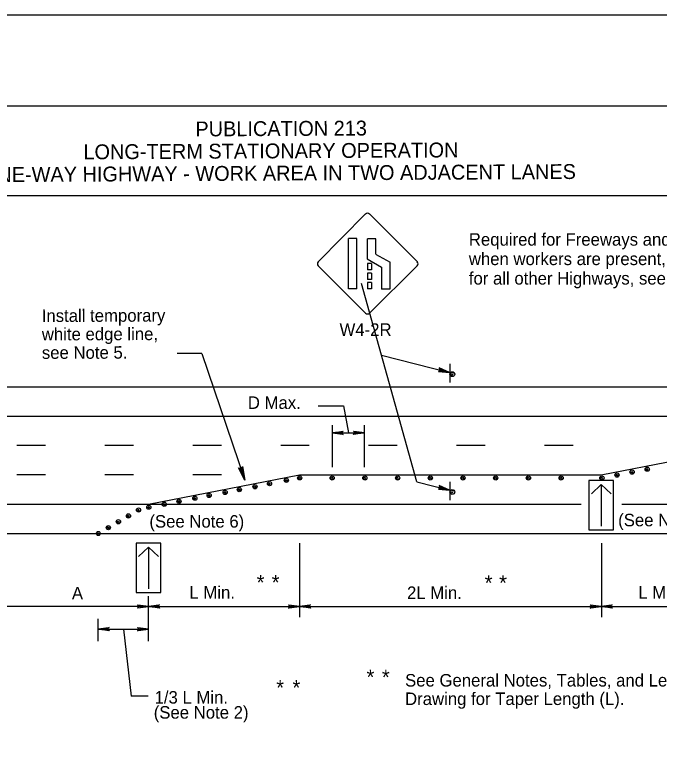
# Model space of a CAD drawing. Extents: x -14145 to -13521, y 30244 to 30661.
# Drawn here: x -13813 to -13802.18, y 30302.83 to 30315.31 of the extents above; entities that cross this region are included whole.
import ezdxf

# ---------------------------------------------------------------- set-up
doc = ezdxf.new("R2010")
doc.units = 0
for name, color, linetype in [('1', 7, 'Continuous'), ('10', 7, 'Continuous'), ('2', 7, 'Continuous'), ('4', 7, 'Continuous'), ('61', 7, 'Continuous')]:
    doc.layers.add(name, color=color, linetype=linetype)

msp = doc.modelspace()

# ---------------------------------------------------------------- linework, layer by layer
at = {"layer": '1'}
for p, q in [((-13807.113, 30311.964), (-13807.908, 30311.162)), ((-13807.113, 30311.964), (-13807.908, 30311.162)), ((-13806.243, 30311.162), (-13807.046, 30311.964)), ((-13806.243, 30311.162), (-13807.046, 30311.964)), ((-13807.405, 30311.554), (-13807.405, 30310.706)), ((-13807.405, 30311.554), (-13807.405, 30310.706)), ((-13807.259, 30311.554), (-13807.4, 30311.554)), ((-13807.259, 30311.554), (-13807.4, 30311.554)), ((-13807.264, 30311.554), (-13807.264, 30310.706)), ((-13807.264, 30311.554), (-13807.264, 30310.706)), ((-13807.085, 30311.548), (-13807.085, 30311.21)), ((-13807.085, 30311.548), (-13807.085, 30311.21)), ((-13806.94, 30311.549), (-13807.081, 30311.549)), ((-13806.94, 30311.549), (-13807.081, 30311.549)), ((-13806.944, 30311.548), (-13806.944, 30311.294)), ((-13806.944, 30311.548), (-13806.944, 30311.294)), ((-13807.085, 30311.209), (-13806.842, 30311.071)), ((-13807.085, 30311.209), (-13806.842, 30311.071)), ((-13806.944, 30311.292), (-13806.701, 30311.154)), ((-13806.944, 30311.292), (-13806.701, 30311.154)), ((-13807.908, 30311.096), (-13807.113, 30310.3)), ((-13807.908, 30311.096), (-13807.113, 30310.3)), ((-13807.079, 30311.133), (-13807.079, 30311.025)), ((-13807.015, 30311.133), (-13807.079, 30311.133)), ((-13807.079, 30311.133), (-13807.079, 30311.025)), ((-13807.015, 30311.133), (-13807.079, 30311.133)), ((-13807.046, 30310.3), (-13806.244, 30311.096)), ((-13807.046, 30310.3), (-13806.244, 30311.096)), ((-13807.015, 30311.133), (-13807.015, 30311.025)), ((-13807.015, 30311.133), (-13807.015, 30311.025)), ((-13806.843, 30311.072), (-13806.843, 30310.702)), ((-13806.843, 30311.072), (-13806.843, 30310.702)), ((-13806.702, 30311.154), (-13806.702, 30310.702)), ((-13806.702, 30311.154), (-13806.702, 30310.702)), ((-13807.015, 30311.025), (-13807.079, 30311.025)), ((-13807.015, 30311.025), (-13807.079, 30311.025)), ((-13807.079, 30310.972), (-13807.079, 30310.867)), ((-13807.015, 30310.972), (-13807.079, 30310.972)), ((-13807.079, 30310.972), (-13807.079, 30310.867)), ((-13807.015, 30310.972), (-13807.079, 30310.972)), ((-13807.015, 30310.972), (-13807.015, 30310.867)), ((-13807.015, 30310.972), (-13807.015, 30310.867)), ((-13807.015, 30310.867), (-13807.079, 30310.867)), ((-13807.015, 30310.867), (-13807.079, 30310.867)), ((-13807.015, 30310.815), (-13807.079, 30310.815)), ((-13807.079, 30310.815), (-13807.079, 30310.71)), ((-13807.015, 30310.815), (-13807.079, 30310.815)), ((-13807.079, 30310.815), (-13807.079, 30310.71)), ((-13807.015, 30310.815), (-13807.015, 30310.71)), ((-13807.015, 30310.815), (-13807.015, 30310.71)), ((-13807.259, 30310.708), (-13807.4, 30310.708)), ((-13807.259, 30310.708), (-13807.4, 30310.708)), ((-13806.249, 30307.465), (-13807.179, 30310.796)), ((-13807.015, 30310.71), (-13807.079, 30310.71)), ((-13807.015, 30310.71), (-13807.079, 30310.71)), ((-13806.702, 30310.701), (-13806.843, 30310.701)), ((-13806.702, 30310.701), (-13806.843, 30310.701)), ((-13809.864, 30309.621), (-13809.139, 30307.496)), ((-13806.844, 30309.594), (-13805.703, 30309.302)), ((-13805.697, 30309.448), (-13805.697, 30309.136)), ((-13805.697, 30309.448), (-13805.697, 30309.136)), ((-13822.991, 30309.06), (-13793.191, 30309.06)), ((-13822.991, 30308.568), (-13793.191, 30308.568)), ((-13807.67, 30307.715), (-13807.67, 30308.418)), ((-13807.128, 30307.715), (-13807.128, 30308.418)), ((-13807.672, 30308.29), (-13807.13, 30308.29)), ((-13812.485, 30308.076), (-13812.965, 30308.076)), ((-13811.009, 30308.076), (-13811.489, 30308.076)), ((-13809.533, 30308.076), (-13810.013, 30308.076)), ((-13808.057, 30308.076), (-13808.537, 30308.076)), ((-13806.581, 30308.076), (-13807.061, 30308.076)), ((-13805.105, 30308.076), (-13805.585, 30308.076)), ((-13803.629, 30308.076), (-13804.109, 30308.076)), ((-13803.154, 30307.586), (-13800.62, 30308.078)), ((-13812.485, 30307.584), (-13812.965, 30307.584)), ((-13811.009, 30307.584), (-13811.489, 30307.584)), ((-13810.756, 30307.092), (-13808.222, 30307.584)), ((-13809.533, 30307.584), (-13810.013, 30307.584)), ((-13808.222, 30307.584), (-13803.154, 30307.586)), ((-13806.25, 30307.466), (-13805.703, 30307.326)), ((-13805.697, 30307.47), (-13805.697, 30307.158)), ((-13805.697, 30307.47), (-13805.697, 30307.158)), ((-13802.948, 30307.488), (-13803.362, 30307.488)), ((-13803.362, 30307.488), (-13803.362, 30306.66)), ((-13802.948, 30306.66), (-13802.948, 30307.488)), ((-13803.32, 30307.264), (-13803.155, 30307.424)), ((-13802.989, 30307.264), (-13803.155, 30307.424)), ((-13803.155, 30307.424), (-13803.155, 30306.726)), ((-13822.991, 30307.092), (-13803.495, 30307.092)), ((-13802.812, 30307.092), (-13793.191, 30307.092)), ((-13822.991, 30306.6), (-13793.191, 30306.6)), ((-13803.362, 30306.66), (-13802.948, 30306.66)), ((-13803.155, 30306.66), (-13803.155, 30306.66)), ((-13810.55, 30306.436), (-13810.964, 30306.436)), ((-13810.964, 30306.436), (-13810.964, 30305.608)), ((-13810.922, 30306.212), (-13810.757, 30306.372)), ((-13810.591, 30306.212), (-13810.757, 30306.372)), ((-13810.757, 30306.372), (-13810.757, 30305.674)), ((-13810.55, 30305.608), (-13810.55, 30306.436)), ((-13808.221, 30306.436), (-13808.221, 30305.193)), ((-13803.153, 30306.436), (-13803.153, 30305.193)), ((-13810.964, 30305.608), (-13810.55, 30305.608)), ((-13810.757, 30305.608), (-13810.757, 30305.608)), ((-13810.757, 30304.79), (-13810.757, 30305.548)), ((-13810.757, 30305.374), (-13813.223, 30305.374)), ((-13810.757, 30305.374), (-13808.223, 30305.374)), ((-13808.223, 30305.374), (-13803.155, 30305.374)), ((-13803.155, 30305.374), (-13800.621, 30305.374)), ((-13811.602, 30304.79), (-13811.602, 30305.17)), ((-13811.602, 30304.994), (-13810.757, 30304.994)), ((-13811.177, 30304.995), (-13811.047, 30303.868))]:
    msp.add_line(p, q, dxfattribs=at)
for points in [[(-13809.864, 30309.621), (-13810.275, 30309.621)], [(-13805.883, 30309.326), (-13805.871, 30309.338), (-13805.703, 30309.302), (-13805.883, 30309.326), (-13805.889, 30309.32), (-13805.703, 30309.302), (-13805.865, 30309.356), (-13805.871, 30309.368), (-13805.703, 30309.302), (-13805.877, 30309.38), (-13805.871, 30309.368)], [(-13807.906, 30308.746), (-13807.484, 30308.746), (-13807.401, 30308.29)], [(-13807.498, 30308.266), (-13807.504, 30308.278), (-13807.672, 30308.29), (-13807.498, 30308.266), (-13807.486, 30308.26), (-13807.672, 30308.29), (-13807.504, 30308.296), (-13807.498, 30308.308), (-13807.672, 30308.29), (-13807.486, 30308.32), (-13807.498, 30308.308)], [(-13807.31, 30308.314), (-13807.304, 30308.302), (-13807.13, 30308.29), (-13807.31, 30308.314), (-13807.316, 30308.32), (-13807.13, 30308.29), (-13807.304, 30308.284), (-13807.31, 30308.272), (-13807.13, 30308.29), (-13807.316, 30308.26), (-13807.31, 30308.272)], [(-13809.183, 30307.711), (-13809.196, 30307.698), (-13809.139, 30307.496), (-13809.183, 30307.711), (-13809.178, 30307.724), (-13809.139, 30307.496), (-13809.216, 30307.691), (-13809.234, 30307.693), (-13809.139, 30307.496), (-13809.247, 30307.701), (-13809.234, 30307.693)], [(-13805.883, 30307.35), (-13805.871, 30307.362), (-13805.703, 30307.326), (-13805.883, 30307.35), (-13805.889, 30307.344), (-13805.703, 30307.326), (-13805.865, 30307.38), (-13805.871, 30307.392), (-13805.703, 30307.326), (-13805.877, 30307.404), (-13805.871, 30307.392)], [(-13810.937, 30305.398), (-13810.931, 30305.38), (-13810.757, 30305.374), (-13810.937, 30305.398), (-13810.943, 30305.404), (-13810.757, 30305.374), (-13810.931, 30305.368), (-13810.937, 30305.35), (-13810.757, 30305.374), (-13810.943, 30305.344), (-13810.937, 30305.35)], [(-13810.577, 30305.356), (-13810.589, 30305.368), (-13810.757, 30305.374), (-13810.577, 30305.356), (-13810.571, 30305.344), (-13810.757, 30305.374), (-13810.589, 30305.386), (-13810.583, 30305.398), (-13810.757, 30305.374), (-13810.571, 30305.404), (-13810.583, 30305.398)], [(-13808.403, 30305.398), (-13808.391, 30305.38), (-13808.223, 30305.374), (-13808.403, 30305.398), (-13808.409, 30305.404), (-13808.223, 30305.374), (-13808.391, 30305.368), (-13808.397, 30305.35), (-13808.223, 30305.374), (-13808.409, 30305.344), (-13808.397, 30305.35)], [(-13808.043, 30305.356), (-13808.055, 30305.368), (-13808.223, 30305.374), (-13808.043, 30305.356), (-13808.037, 30305.344), (-13808.223, 30305.374), (-13808.055, 30305.386), (-13808.049, 30305.398), (-13808.223, 30305.374), (-13808.037, 30305.404), (-13808.049, 30305.398)], [(-13803.335, 30305.398), (-13803.323, 30305.38), (-13803.155, 30305.374), (-13803.335, 30305.398), (-13803.341, 30305.404), (-13803.155, 30305.374), (-13803.323, 30305.368), (-13803.329, 30305.35), (-13803.155, 30305.374), (-13803.341, 30305.344), (-13803.329, 30305.35)], [(-13802.975, 30305.356), (-13802.987, 30305.368), (-13803.155, 30305.374), (-13802.975, 30305.356), (-13802.969, 30305.344), (-13803.155, 30305.374), (-13802.987, 30305.386), (-13802.981, 30305.398), (-13803.155, 30305.374), (-13802.969, 30305.404), (-13802.981, 30305.398)], [(-13811.422, 30304.976), (-13811.434, 30304.988), (-13811.602, 30304.994), (-13811.422, 30304.976), (-13811.416, 30304.964), (-13811.602, 30304.994), (-13811.434, 30305.006), (-13811.428, 30305.018), (-13811.602, 30304.994), (-13811.416, 30305.024), (-13811.428, 30305.018)], [(-13810.937, 30305.018), (-13810.925, 30305), (-13810.757, 30304.994), (-13810.937, 30305.018), (-13810.943, 30305.024), (-13810.757, 30304.994), (-13810.925, 30304.988), (-13810.931, 30304.97), (-13810.757, 30304.994), (-13810.943, 30304.964), (-13810.931, 30304.97)], [(-13810.764, 30303.868), (-13811.047, 30303.868)]]:
    msp.add_lwpolyline(points, dxfattribs=at)
for centre, radius in [((-13805.656, 30309.274), 0.0408), ((-13802.383, 30307.68), 0.0354), ((-13802.89, 30307.581), 0.0354), ((-13802.893, 30307.578), 0.0143), ((-13802.637, 30307.631), 0.0354), ((-13802.64, 30307.628), 0.0143), ((-13802.387, 30307.677), 0.0143), ((-13808.725, 30307.436), 0.0354), ((-13808.728, 30307.433), 0.0143), ((-13808.442, 30307.492), 0.0354), ((-13808.445, 30307.489), 0.0143), ((-13808.218, 30307.534), 0.0354), ((-13808.222, 30307.531), 0.0143), ((-13807.673, 30307.532), 0.0354), ((-13807.676, 30307.529), 0.0143), ((-13807.124, 30307.532), 0.0354), ((-13807.127, 30307.529), 0.0143), ((-13806.574, 30307.532), 0.0354), ((-13806.578, 30307.529), 0.0143), ((-13806.025, 30307.532), 0.0354), ((-13806.029, 30307.529), 0.0143), ((-13805.476, 30307.532), 0.0354), ((-13805.48, 30307.529), 0.0143), ((-13804.927, 30307.532), 0.0354), ((-13804.931, 30307.529), 0.0143), ((-13804.378, 30307.532), 0.0354), ((-13804.381, 30307.529), 0.0143), ((-13803.829, 30307.532), 0.0354), ((-13803.832, 30307.529), 0.0143), ((-13803.144, 30307.532), 0.0354), ((-13803.147, 30307.529), 0.0143), ((-13809.47, 30307.289), 0.0354), ((-13809.232, 30307.337), 0.0354), ((-13809.235, 30307.334), 0.0143), ((-13808.968, 30307.384), 0.0354), ((-13808.971, 30307.381), 0.0143), ((-13805.656, 30307.297), 0.0408), ((-13809.978, 30307.193), 0.0354), ((-13809.982, 30307.19), 0.0143), ((-13809.739, 30307.239), 0.0354), ((-13809.742, 30307.236), 0.0143), ((-13809.473, 30307.286), 0.0143), ((-13810.752, 30307.042), 0.0354), ((-13810.492, 30307.091), 0.0354), ((-13810.495, 30307.088), 0.0143), ((-13810.245, 30307.141), 0.0354), ((-13810.249, 30307.138), 0.0143), ((-13810.924, 30306.994), 0.0354), ((-13810.928, 30306.991), 0.0143), ((-13810.755, 30307.039), 0.0143), ((-13811.262, 30306.797), 0.0354), ((-13811.093, 30306.895), 0.0354), ((-13811.097, 30306.892), 0.0143), ((-13811.431, 30306.699), 0.0354), ((-13811.435, 30306.696), 0.0143), ((-13811.266, 30306.794), 0.0143), ((-13811.6, 30306.6), 0.0354), ((-13811.603, 30306.597), 0.0143)]:
    msp.add_circle(centre, radius, dxfattribs=at)
for centre, radius, start, end in [((-13807.08, 30311.93), 0.0465, 45, 135), ((-13807.08, 30311.93), 0.0465, 45, 135), ((-13807.875, 30311.128), 0.0465, 135, 225), ((-13807.875, 30311.128), 0.0465, 135, 225), ((-13806.277, 30311.127), 0.0465, 315, 45), ((-13806.277, 30311.127), 0.0465, 315, 45), ((-13807.08, 30310.332), 0.0465, 225, 315), ((-13807.08, 30310.332), 0.0465, 225, 315), ((-13805.662, 30309.282), 0.0214, 189.521, 184.2501), ((-13805.662, 30307.305), 0.0214, 189.521, 184.2501)]:
    msp.add_arc(centre, radius, start, end, dxfattribs=at)
at = {"layer": '10'}
for p, q in [((-13823.874, 30313.777), (-13792.422, 30313.777)), ((-13823.874, 30312.277), (-13792.422, 30312.277))]:
    msp.add_line(p, q, dxfattribs=at)
at = {"layer": '61'}
msp.add_lwpolyline([(-13824.174, 30315.307), (-13791.174, 30315.307), (-13791.174, 30289.807), (-13824.174, 30289.807)], close=True, dxfattribs=at)

# ---------------------------------------------------------------- texts
at = {"layer": '2'}
for s, height, p in [('Required for Freeways and Expressways', 0.21, (-13805.378, 30311.432)), ('when workers are present, but Optional', 0.21, (-13805.378, 30311.106)), ('for all other Highways, see Note 7.', 0.21, (-13805.378, 30310.779)), ('W4-2R', 0.21, (-13807.549, 30309.918)), ('D Max.', 0.21, (-13809.089, 30308.692)), ('(See Note 6)', 0.21, (-13810.742, 30306.699)), ('(See Note 6)', 0.21, (-13802.871, 30306.721)), ('*', 0.252, (-13808.941, 30305.652)), ('*', 0.252, (-13808.688, 30305.652)), ('*', 0.252, (-13805.112, 30305.645)), ('*', 0.252, (-13804.87, 30305.645)), ('A', 0.21, (-13812.043, 30305.493)), ('L Min.', 0.21, (-13810.07, 30305.506)), ('2L Min.', 0.21, (-13806.416, 30305.501)), ('L Min.', 0.21, (-13802.533, 30305.506)), ('*', 0.252, (-13806.838, 30304.062)), ('See General Notes, Tables, and Legend ', 0.21, (-13806.449, 30304.031)), ('*', 0.252, (-13808.612, 30303.886)), ('*', 0.252, (-13808.339, 30303.886)), ('1/3 L Min. ', 0.21, (-13810.655, 30303.745)), ('Drawing for Taper Length (L).', 0.21, (-13806.449, 30303.721)), ('(See Note 2)', 0.21, (-13810.669, 30303.492))]:
    msp.add_text(s, height=height, dxfattribs=at).set_placement(p)
for s, height, rotation, p in [('Install temporary ', 0.21, 0.1787, (-13812.549, 30310.151)), ('white edge line,', 0.21, 0.1787, (-13812.548, 30309.841)), ('see Note 5.', 0.21, 0.1787, (-13812.547, 30309.531)), ('*', 0.252, 360, (-13807.096, 30304.064))]:
    msp.add_text(s, height=height, rotation=rotation, dxfattribs=at).set_placement(p)
at = {"layer": '4'}
for s, p in [('PUBLICATION 213', (-13809.969, 30313.266)), ('LONG-TERM STATIONARY OPERATION', (-13811.849, 30312.881)), ('DIVIDED OR ONE-WAY HIGHWAY - WORK AREA IN TWO ADJACENT LANES', (-13815.597, 30312.487))]:
    msp.add_text(s, height=0.25, rotation=0.31, dxfattribs=at).set_placement(p)

doc.saveas('drawing.dxf')
